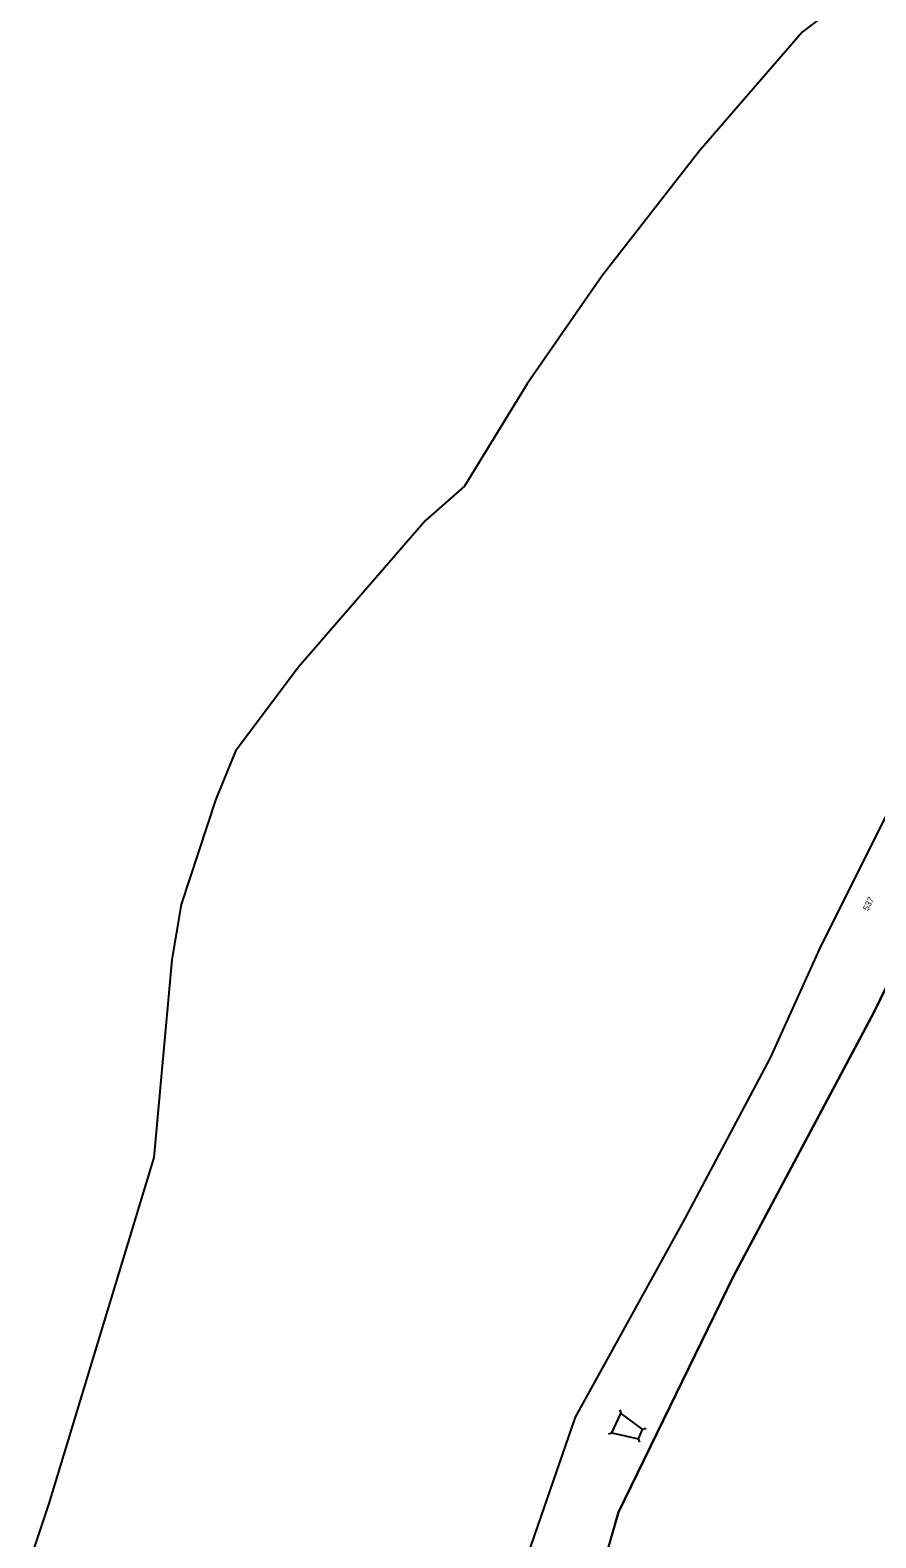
# Model space of a CAD drawing. Extents: x -520431 to -517205, y -1075927 to -1074013.
# Drawn here: x -520362.1 to -520131.6, y -1075506.4 to -1075095.5 of the extents above; entities that cross this region are included whole.
import ezdxf

# ---------------------------------------------------------------- set-up
doc = ezdxf.new("R2010")
doc.units = 0
for name, color, linetype in [('Hranice parcel', 7, 'Continuous'), ('Parcelní čísla', 7, 'Continuous'), ('Vnitřní kresba', 7, 'Continuous'), ('Vrstva 54', 7, 'Continuous')]:
    doc.layers.add(name, color=color, linetype=linetype)

msp = doc.modelspace()

# ---------------------------------------------------------------- linework, layer by layer
at = {"layer": 'Hranice parcel'}
for points in [[(-520030.69, -1074992.91), (-520052.86, -1075013.76), (-520077.34, -1075034.61), (-520092.61, -1075048.65), (-520100.01, -1075056.06), (-520121.02, -1075072.78), (-520147.89, -1075093.15), (-520151.62, -1075096)], [(-520302.72, -1075925.35), (-520303, -1075921.12), (-520305.36, -1075866.94), (-520296.59, -1075806.18), (-520288.26, -1075756.04), (-520272.41, -1075683.94), (-520260.85, -1075621.57), (-520252.57, -1075580.03), (-520235.83, -1075538.19), (-520213.49, -1075473.53), (-520183.57, -1075419.35), (-520160.36, -1075375.59), (-520146.53, -1075345.11), (-520124.05, -1075300.26), (-520086.67, -1075251.23), (-520058.61, -1075213.11), (-520014.35, -1075160.9), (-520021.14, -1075139.22), (-520023.96, -1075136.16), (-519988.08, -1075098.67), (-519973.97, -1075115.61), (-519927.27, -1075074.86)], [(-520281.19, -1075925.35), (-520284.31, -1075892.43), (-520280.16, -1075835.55), (-520272.76, -1075781.1), (-520252.53, -1075701.11), (-520234.74, -1075619.24), (-520219.38, -1075560.04), (-520207.83, -1075520.9), (-520201.8, -1075499.48), (-520170.45, -1075435.1), (-520132.08, -1075363.03), (-520116.6, -1075331.33), (-520103.47, -1075305.84), (-520077.46, -1075262.04), (-520054.92, -1075231.63), (-520028.48, -1075200.53), (-519995.34, -1075165.5), (-519977.93, -1075145.65), (-519949.01, -1075120.12), (-519924.37, -1075102.58), (-519892.38, -1075083.85)], [(-520151.62, -1075096), (-520179.72, -1075128.39), (-520206.31, -1075162.55), (-520226.68, -1075191.94), (-520243.71, -1075219.83), (-520254.34, -1075229.14), (-520289.09, -1075269.25), (-520306.12, -1075292)], [(-520306.12, -1075292), (-520311.5, -1075305.06), (-520320.98, -1075333.84)], [(-520320.98, -1075333.84), (-520323.48, -1075348.86), (-520328.45, -1075402.76), (-520357.06, -1075497.07), (-520362.12, -1075512.33)]]:
    msp.add_lwpolyline(points, dxfattribs=at)
at = {"layer": 'Vnitřní kresba'}
for p, q in [((-520203.54, -1075477.8), (-520201.16, -1075472.54)), ((-520201.42, -1075471.57), (-520201.16, -1075472.54)), ((-520201.16, -1075472.54), (-520195.21, -1075476.87)), ((-520204.51, -1075478.06), (-520203.54, -1075477.8)), ((-520203.54, -1075477.8), (-520196.32, -1075479.44)), ((-520196.32, -1075479.44), (-520195.21, -1075476.87)), ((-520194.23, -1075476.66), (-520195.21, -1075476.87)), ((-520195.98, -1075480.38), (-520196.32, -1075479.44))]:
    msp.add_line(p, q, dxfattribs=at)
at = {"layer": 'Vrstva 54'}
for points in [[(-520303, -1075921.12), (-520305.36, -1075866.94), (-520296.59, -1075806.18), (-520288.26, -1075756.04), (-520272.41, -1075683.94), (-520260.85, -1075621.57), (-520252.57, -1075580.03), (-520235.83, -1075538.19), (-520213.49, -1075473.53), (-520183.57, -1075419.35), (-520160.36, -1075375.59), (-520146.53, -1075345.11), (-520124.05, -1075300.26), (-520086.67, -1075251.23), (-520058.61, -1075213.11), (-520014.35, -1075160.9), (-520021.14, -1075139.22), (-520023.96, -1075136.16), (-519988.08, -1075098.67), (-519973.97, -1075115.61), (-519927.27, -1075074.86)], [(-519892.38, -1075083.85), (-519924.37, -1075102.58), (-519949.01, -1075120.12), (-519977.93, -1075145.65), (-519995.34, -1075165.5), (-520028.48, -1075200.53), (-520054.92, -1075231.63), (-520077.46, -1075262.04), (-520103.47, -1075305.84), (-520116.6, -1075331.33), (-520132.08, -1075363.03), (-520170.45, -1075435.1), (-520201.8, -1075499.48), (-520219.38, -1075560.04), (-520234.74, -1075619.24), (-520252.53, -1075701.11), (-520272.76, -1075781.1), (-520280.16, -1075835.55), (-520284.31, -1075892.43), (-520281.19, -1075925.35)]]:
    msp.add_lwpolyline(points, dxfattribs=at)

# ---------------------------------------------------------------- texts
at = {"layer": 'Parcelní čísla'}
msp.add_text('537', height=1.7, rotation=64, dxfattribs=at).set_placement((-520133.71, -1075335.7))

doc.saveas('drawing.dxf')
